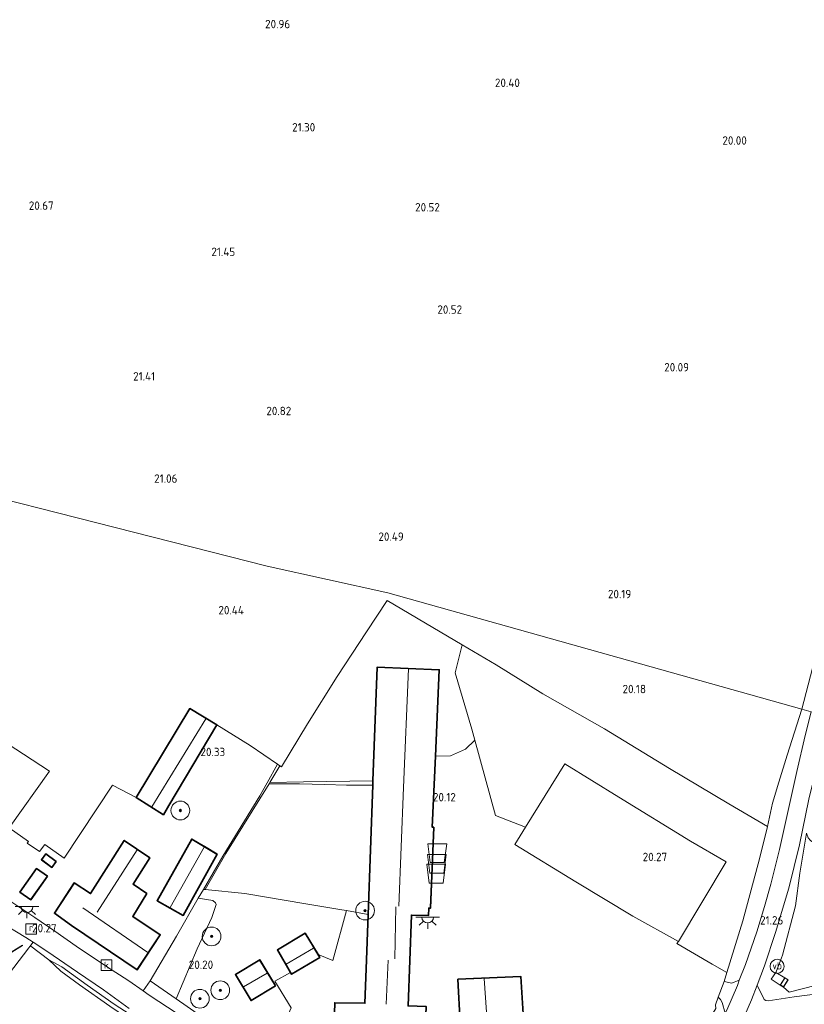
# Model space of a CAD drawing. Extents: x 196936 to 200438, y 361224 to 364196.
# Tile 262 of 276: x 199182 to 199350, y 363327 to 363538. Entities that reach past the tile are written whole.
import ezdxf
from ezdxf.enums import TextEntityAlignment as Align

# ---------------------------------------------------------------- set-up
doc = ezdxf.new("R2010")
doc.units = 0
for name, color, linetype, lineweight in [('B-ME-GR-BOOM-S', 90, 'Continuous', 25), ('B-ME-GR-BOUWLAND_AKKERBOUW-GV', 80, 'Continuous', 13), ('B-ME-GR-GRAS-GV', 60, 'Continuous', 13), ('B-ME-GW-GROND_ZAND-GV', 7, 'Continuous', 18), ('B-ME-GW-TALUD_KRUIN-G', 90, 'Continuous', 18), ('B-ME-GW-TALUD_TEEN-G', 90, 'Continuous', 18), ('B-ME-IE-MEUBILAIR_WEGMEUBILAIR-GV', 7, 'Continuous', 18), ('B-ME-IE-MEUBILAIR_WEGMEUBILAIR-S', 7, 'Continuous', 25), ('B-ME-IE-TERREINAFSCHEIDING_KUNSTMATIG_HEKWERK-G', 20, 'IE-TERREINAFSCHEIDING-KUNSTMATIG', 18), ('B-ME-IE-TERREINAFSCHEIDING_KUNSTMATIG_MUUR-GV', 90, 'Continuous', 18), ('B-ME-KG-KADASTRAAL_DAKRAND-G', 170, 'Continuous', 18), ('B-ME-KG-KADASTRAAL_NOK-G', 10, 'Continuous', 18), ('B-ME-OG-BEBOUWING_BOERDERIJ-GV', 7, 'Continuous', 35), ('B-ME-OG-BEBOUWING_SCHUUR-GV', 7, 'Continuous', 35), ('B-ME-OG-HOOGTEPUNT-S', 7, 'Continuous', 25), ('B-ME-OG-TERREIN_ERF-GV', 7, 'Continuous', 18), ('B-ME-OG-TERREIN_GROEN-GV', 7, 'Continuous', 18), ('B-ME-OG-TERREIN_GROEN_TUIN-GV', 7, 'Continuous', 18), ('B-ME-OG-TERREIN_GROEN_TUIN_TUINBOUW-GV', 7, 'Continuous', 18), ('B-ME-RI-GWA_KOLK-S', 30, 'Continuous', 25), ('B-ME-RI-GWA_RIOOLPUT-S', 30, 'Continuous', 25), ('B-ME-VH-ONVERHARD-GV', 252, 'Continuous', 18), ('B-ME-VH-VERHARDING_ASFALT-GV', 252, 'Continuous', 18), ('B-ME-VH-VERHARDING_HALFVERHARDING-GV', 252, 'Continuous', 18), ('B-ME-VH-VERHARDING_TEGEL-GV', 252, 'Continuous', 18), ('B-ME-VW-VERKEERSTEKEN_DRAAGCONSTRUCTIE-S', 7, 'Continuous', 25)]:
    doc.layers.add(name, color=color, linetype=linetype, lineweight=lineweight)
doc.layers.add('B-ME-OG-BEBOUWING_SILO-S', color=7, linetype='Continuous')
doc.styles.add('NLCS-ISO', font='NLCS-ISO.ttf')
doc.styles.add('NLCS-ISO-ANNOTATIVE-T18', font='NLCS-ISO.ttf', dxfattribs={"height": 1.8})
doc.linetypes.add('IE-TERREINAFSCHEIDING-KUNSTMATIG', pattern='A,4,[82,NLCS.SHX,S=0.75,R=90,X=0,Y=0],4,-2', length=10)

# ---------------------------------------------------------------- blocks, each defined once
blk = doc.blocks.new('SAL-HOOGTELABEL-SO')
at = {"color": 0, "linetype": 'ByBlock', "lineweight": -2, "style": 'NLCS-ISO-ANNOTATIVE-T18'}
blk.add_attdef('HOOGTE', text='', height=1.8, dxfattribs=at).set_placement((2.79, 0), align=Align.RIGHT)
blk = doc.blocks.new('SGR-BOOM_01-SO')
at = {"linetype": 'ByBlock', "lineweight": 18}
h = blk.add_hatch(color=0, dxfattribs=at)
h.dxf.hatch_style = 1
edge = h.paths.add_edge_path()
edge.add_arc((0, 0), 0.25, 0, 360)
at = {"color": 0, "linetype": 'ByBlock', "lineweight": 18}
for radius in [2, 0.25]:
    blk.add_circle((0, 0), radius, dxfattribs=at)
blk = doc.blocks.new('SRI-PUT_INSPECTIEPUT_RIOOLPUT-SO')
at = {"color": 0, "linetype": 'ByBlock', "lineweight": 18}
blk.add_lwpolyline([(-1.12, -1.12), (1.12, -1.12), (1.12, 1.12), (-1.12, 1.12)], close=True, dxfattribs=at)
at = {"color": 0, "linetype": 'ByBlock', "lineweight": 18, "style": 'NLCS-ISO'}
blk.add_text('r', height=1.5, dxfattribs=at).set_placement((0, 0.28), align=Align.MIDDLE_CENTER)
blk = doc.blocks.new('SRI-KOLK-SO')
at = {"color": 0, "linetype": 'ByBlock', "lineweight": 18}
blk.add_lwpolyline([(-1.125, -1.125), (1.125, -1.125), (1.125, 1.125), (-1.125, 1.125)], close=True, dxfattribs=at)
at = {"color": 0, "linetype": 'ByBlock', "lineweight": 18, "style": 'NLCS-ISO'}
blk.add_text('k', height=1.5, dxfattribs=at).set_placement((0, 0), align=Align.MIDDLE_CENTER)
blk = doc.blocks.new('SKL-ET_OV_LICHTPUNT-SO')
at = {"color": 0, "linetype": 'ByBlock', "lineweight": 18}
for points in [[(-1.25, 0), (-2.5, 0)], [(1.25, 0), (2.5, 0)], [(-0.92, -0.85), (-1.83, -1.7)], [(0, -1.25), (0, -2.5)], [(0.92, -0.85), (1.83, -1.7)]]:
    blk.add_lwpolyline(points, dxfattribs=at)
blk.add_lwpolyline([(0, 0), (1.25, 0, -1), (-1.25, 0)], format="xyb", close=True, dxfattribs=at)
blk = doc.blocks.new('SIE-WEG_PAAL_VERKEERSBORD-SO')
at = {"color": 0, "linetype": 'ByBlock', "lineweight": 18}
blk.add_circle((0, 0), 1.5, dxfattribs=at)
at = {"color": 0, "linetype": 'ByBlock', "lineweight": 18, "style": 'NLCS-ISO'}
blk.add_text('vb', height=1.5, dxfattribs=at).set_placement((0, 0.13), align=Align.MIDDLE_CENTER)
blk = doc.blocks.new('SOG-OPSLAG-SO')
at = {"color": 0, "linetype": 'ByBlock', "lineweight": 18}
blk.add_lwpolyline([(-1.5, -2), (1.5, -2), (2, 2), (-2, 2)], close=True, dxfattribs=at)

msp = doc.modelspace()

# ---------------------------------------------------------------- linework, layer by layer
at = {"layer": 'B-ME-GR-BOUWLAND_AKKERBOUW-GV'}
for points in [[(199353.517, 363406.363, 20.834), (199349.451, 363390.462, 21.008), (199261.012, 363415.321, 20.439), (199235.29, 363421.05, 20.712), (199133.883, 363446.819, 20.793)], [(199133.883, 363446.819, 20.793), (199235.29, 363421.05, 20.712), (199261.012, 363415.321, 20.439), (199349.451, 363390.462, 21.008), (199346.315, 363380.636, 20.968), (199344.514, 363374.873, 20.986), (199343.13, 363370.434, 21.085), (199342.124, 363365.434, 20.95), (199333.833, 363370.29, 20.673), (199321.198, 363377.785, 20.284), (199307.295, 363386.323, 20.221), (199294.149, 363393.803, 20.234), (199284.121, 363399.969, 20.422), (199276.906, 363404.211, 20.48), (199273.737, 363406.074, 20.521), (199260.89, 363413.685, 20.521), (199256.473, 363407.018, 20.503), (199250.223, 363397.442, 20.404), (199243.861, 363387.368, 20.548), (199238.282, 363378.174, 20.297), (199237.929, 363378.416, 20.346), (199237.477, 363378.727, 20.297), (199231.598, 363382.75, 20.283), (199224.543, 363387.128, 20.299), (199218.743, 363390.614, 20.493), (199207.252, 363371.638, 20.308), (199202.217, 363374.259, 20.375), (199191.923, 363358.625, 20.315), (199187.773, 363361.543, 20.328), (199186.634, 363360.08, 20.315), (199184.042, 363361.85, 20.409), (199184.266, 363362.209, 20.395), (199180.141, 363365.168, 20.361), (199188.749, 363377.281, 20.486), (199175.937, 363385.561, 20.58)]]:
    msp.add_polyline3d(points, dxfattribs=at)
at = {"layer": 'B-ME-GR-GRAS-GV'}
for points in [[(199276.906, 363404.211, 20.48), (199275.412, 363398.287, 20.57), (199278.964, 363386.189, 20.436), (199279.592, 363383.882, 20.434), (199277.628, 363381.955, 20.421), (199274.377, 363380.547, 20.296), (199271.194, 363380.435, 20.305), (199272.015, 363398.91, 20.418), (199258.727, 363399.448, 20.391), (199257.845, 363375.189, 20.348), (199243.049, 363374.955, 20.311), (199235.845, 363374.798, 20.244), (199237.929, 363378.416, 20.346), (199238.282, 363378.174, 20.297), (199243.861, 363387.368, 20.548), (199250.223, 363397.442, 20.404), (199256.473, 363407.018, 20.503), (199260.89, 363413.685, 20.521), (199273.737, 363406.074, 20.521)], [(199307.295, 363386.323, 20.221), (199321.198, 363377.785, 20.284), (199333.833, 363370.29, 20.673), (199342.124, 363365.434, 20.95), (199340.373, 363358.512, 20.924), (199336.794, 363345.282, 20.95), (199333.39, 363334.227, 21.166), (199330.287, 363336.016, 20.901), (199322.76, 363340.419, 20.692), (199323.054, 363340.836, 20.682), (199333.258, 363357.859, 20.71), (199325.616, 363362.278, 20.457), (199310.341, 363371.711, 20.157), (199298.819, 363378.785, 20.113), (199290.402, 363365.26, 20.29), (199283.98, 363367.755, 20.297), (199279.592, 363383.882, 20.434), (199278.964, 363386.189, 20.436), (199275.412, 363398.287, 20.57), (199276.906, 363404.211, 20.48), (199284.121, 363399.969, 20.422), (199294.149, 363393.803, 20.234)], [(199334.969, 363332.131, 21.088), (199334.442, 363331.927, 21.052), (199332.857, 363332.281, 20.995), (199333.39, 363334.227, 21.166), (199336.794, 363345.282, 20.95), (199340.373, 363358.512, 20.924), (199342.124, 363365.434, 20.95), (199343.13, 363370.434, 21.085), (199344.514, 363374.873, 20.986), (199346.315, 363380.636, 20.968), (199349.451, 363390.462, 21.008), (199351.436, 363389.906, 20.975), (199350.109, 363384.867, 21.03), (199348.351, 363377.162, 21.156), (199346.816, 363370.107, 21.192), (199344.687, 363360.516, 21.174), (199342.827, 363353.076, 21.205), (199341.417, 363348.346, 21.205), (199339.814, 363342.93, 21.178), (199337.39, 363335.96, 21.088), (199336.069, 363332.556, 21.076)], [(199188.749, 363377.281, 20.486), (199180.141, 363365.168, 20.361), (199178.975, 363363.527, 20.439), (199173.255, 363367.682, 20.453), (199170.588, 363363.835, 20.424), (199168.568, 363360.992, 20.419), (199162.349, 363365.276, 20.52), (199167.349, 363372.797, 20.593), (199173.004, 363381.208, 20.58), (199175.937, 363385.561, 20.58)], [(199226.415, 363359.679, 20.207), (199222.022, 363351.958, 20.281), (199221.641, 363351.996, 20.328), (199225.759, 363359.12, 20.252), (199233.719, 363371.965, 20.212), (199235.287, 363374.786, 20.239), (199237.477, 363378.727, 20.297), (199237.929, 363378.416, 20.346), (199235.845, 363374.798, 20.244), (199235.705, 363374.556, 20.268)], [(199257.845, 363375.189, 20.348), (199257.812, 363374.29, 20.367), (199252.19, 363374.228, 20.405), (199247.558, 363374.415, 20.35), (199242.155, 363374.556, 20.29), (199237.607, 363374.516, 20.281), (199235.705, 363374.556, 20.268), (199235.845, 363374.798, 20.244), (199243.049, 363374.955, 20.311)], [(199242.155, 363374.556, 20.29), (199247.558, 363374.415, 20.35), (199252.19, 363374.228, 20.405), (199257.812, 363374.29, 20.367), (199256.807, 363346.633, 20.362), (199252.2, 363347.446, 20.287), (199251.194, 363347.624, 20.27), (199243.547, 363348.925, 20.23), (199230.507, 363351.121, 20.27), (199222.022, 363351.958, 20.281), (199226.415, 363359.679, 20.207), (199235.705, 363374.556, 20.268), (199237.607, 363374.516, 20.281)], [(199252.2, 363347.446, 20.287), (199249.25, 363336.756, 20.177), (199246.129, 363338.046, 20.204), (199243.355, 363342.603, 20.189), (199237.46, 363339.062, 20.23), (199240.239, 363334.246, 20.244), (199236.91, 363332.347, 20.207), (199240.346, 363326.712, 20.117), (199235.389, 363315.361, 20.149), (199227.333, 363320.545, 20.133), (199215.85, 363328.572, 20.212), (199220.314, 363339.295, 20.283), (199223.447, 363346.008, 20.301), (199224.359, 363348.741, 20.278), (199224.213, 363349.144, 20.287), (199223.679, 363349.581, 20.296), (199220.555, 363350.117, 20.3), (199221.641, 363351.996, 20.328), (199222.022, 363351.958, 20.281), (199230.507, 363351.121, 20.27), (199243.547, 363348.925, 20.23), (199251.194, 363347.624, 20.27)], [(199213.182, 363320.512, 20.213), (199214.272, 363318.898, 20.172), (199213.259, 363319.351, 20.29), (199212.716, 363319.373, 20.443), (199208.583, 363322.348, 20.708), (199201.646, 363327.04, 20.794), (199195.175, 363331.589, 20.776), (199191.168, 363334.485, 20.73), (199188.624, 363336.947, 20.555), (199191.395, 363335.42, 20.307), (199196.844, 363331.548, 20.253), (199202.591, 363327.455, 20.181), (199208.191, 363323.825, 20.104), (199212.385, 363321.199, 20.163)], [(199228.464, 363333.799, 20.203), (199231.827, 363328.229, 20.176), (199237.045, 363331.37, 20.144), (199233.659, 363336.936, 20.131)], [(199235.389, 363315.361, 20.149), (199233.866, 363311.699, 20.112), (199233.502, 363312.017, 20.106), (199228.495, 363316.237, 20.133), (199222.095, 363321.295, 20.133), (199216.026, 363325.457, 20.115), (199210.066, 363329.416, 20.124), (199208.766, 363330.314, 20.137), (199210.307, 363332.447, 20.253), (199215.85, 363328.572, 20.212), (199227.333, 363320.545, 20.133)], [(199316.345, 363304.135, 20.953), (199315.402, 363303.648, 20.921), (199314.269, 363305.001, 20.797), (199318.386, 363308.17, 20.891), (199319.739, 363309.694, 20.767), (199326.115, 363318.563, 20.842), (199331.072, 363326.548, 20.991), (199330.989, 363327.351, 20.999), (199331.523, 363328.936, 20.985), (199332.048, 363328.442, 20.999), (199332.4, 363327.805, 21.025), (199333.069, 363325.506, 21.068), (199332.589, 363324.511, 21.138), (199331.879, 363323.107, 21.151), (199329.416, 363319.085, 21.115), (199326.428, 363314.921, 21.088), (199324.827, 363312.897, 21.03), (199320.584, 363307.988, 21.007), (199317.236, 363304.754, 20.975)]]:
    msp.add_polyline3d(points, close=True, dxfattribs=at)
for points in [[(199351.436, 363389.906, 20.975), (199349.451, 363390.462, 21.008), (199353.517, 363406.363, 20.834)], [(199353.313, 363329.764, 21.334), (199347.79, 363329.022, 21.299), (199342.226, 363328.188, 21.178), (199341.757, 363328.264, 21.174), (199341.398, 363328.489, 21.174), (199339.892, 363331.545, 21.165), (199341.465, 363335.684, 21.191), (199343.809, 363342.791, 21.249), (199346.627, 363352.245, 21.32), (199348.895, 363361.53, 21.306), (199350.892, 363371.282, 21.253)], [(199350.44, 363364.029, 21.373), (199348.989, 363355.459, 21.328), (199348.072, 363348.491, 21.31), (199345.289, 363337.95, 21.31), (199344.68, 363336.228, 21.328), (199343.846, 363334.245, 21.153), (199342.887, 363332.79, 21.152), (199344.785, 363331.546, 21.168), (199345.53, 363331.081, 21.168), (199346.706, 363330.037, 21.367), (199352.558, 363331.511, 21.367)], [(199179.093, 363332.572, 20.69), (199184.39, 363339.48, 20.578), (199184.611, 363339.779, 20.573), (199184.808, 363339.823, 20.56), (199188.624, 363336.947, 20.555), (199191.168, 363334.485, 20.73), (199195.175, 363331.589, 20.776), (199201.646, 363327.04, 20.794), (199208.583, 363322.348, 20.708), (199212.716, 363319.373, 20.443), (199212.065, 363318.956, 20.542), (199211.615, 363318.295, 20.624), (199211.248, 363317.177, 20.908), (199206.159, 363311.037, 20.881), (199198.567, 363302.094, 20.872), (199186.705, 363287.89, 20.663), (199180.582, 363280.482, 20.542)], [(199208.191, 363323.825, 20.104), (199202.591, 363327.455, 20.181), (199196.844, 363331.548, 20.253), (199191.395, 363335.42, 20.307), (199188.624, 363336.947, 20.555), (199184.808, 363339.823, 20.56), (199184.611, 363339.779, 20.573), (199185.258, 363340.702, 20.27), (199188.225, 363338.777, 20.279), (199194.742, 363334.301, 20.243), (199200.339, 363330.523, 20.194), (199205.791, 363326.567, 20.122)]]:
    msp.add_polyline3d(points, dxfattribs=at)
at = {"layer": 'B-ME-GW-GROND_ZAND-GV'}
msp.add_polyline3d([(199333.258, 363357.859, 20.71), (199323.054, 363340.836, 20.682), (199313.366, 363346.239, 20.463), (199301.165, 363353.629, 20.315), (199288.124, 363361.544, 20.363), (199290.402, 363365.26, 20.29), (199298.819, 363378.785, 20.113), (199310.341, 363371.711, 20.157), (199325.616, 363362.278, 20.457)], close=True, dxfattribs=at)
at = {"layer": 'B-ME-GW-TALUD_KRUIN-G'}
msp.add_polyline3d([(199188.624, 363336.947, 20.555), (199191.168, 363334.485, 20.73), (199195.175, 363331.589, 20.776), (199201.646, 363327.04, 20.794), (199208.583, 363322.348, 20.708), (199212.716, 363319.373, 20.443)], dxfattribs=at)
at = {"layer": 'B-ME-GW-TALUD_TEEN-G'}
msp.add_polyline3d([(199214.272, 363318.898, 20.172), (199213.182, 363320.512, 20.213), (199212.385, 363321.199, 20.163), (199208.191, 363323.825, 20.104), (199202.591, 363327.455, 20.181), (199196.844, 363331.548, 20.253), (199191.395, 363335.42, 20.307), (199188.624, 363336.947, 20.555)], dxfattribs=at)
at = {"layer": 'B-ME-IE-MEUBILAIR_WEGMEUBILAIR-GV'}
msp.add_polyline3d([(199346.506, 363332.644, 21.168), (199345.53, 363331.081, 21.168), (199344.785, 363331.546, 21.168), (199345.761, 363333.109, 21.152)], close=True, dxfattribs=at)
at = {"layer": 'B-ME-IE-TERREINAFSCHEIDING_KUNSTMATIG_HEKWERK-G'}
for points in [[(199237.477, 363378.727, 20.297), (199237.929, 363378.416, 20.346), (199238.282, 363378.174, 20.297), (199243.861, 363387.368, 20.548), (199250.223, 363397.442, 20.404), (199256.473, 363407.018, 20.503), (199260.89, 363413.685, 20.521), (199273.737, 363406.074, 20.521), (199276.906, 363404.211, 20.48), (199284.121, 363399.969, 20.422), (199294.149, 363393.803, 20.234), (199307.295, 363386.323, 20.221), (199321.198, 363377.785, 20.284), (199333.833, 363370.29, 20.673), (199342.124, 363365.434, 20.95)], [(199276.906, 363404.211, 20.48), (199275.412, 363398.287, 20.57), (199278.964, 363386.189, 20.436), (199279.592, 363383.882, 20.434), (199283.98, 363367.755, 20.297), (199290.402, 363365.26, 20.29)], [(199178.975, 363363.527, 20.439), (199180.141, 363365.168, 20.361), (199188.749, 363377.281, 20.486), (199175.937, 363385.561, 20.58), (199165.38, 363392.309, 20.641), (199152.459, 363372.07, 20.64), (199162.349, 363365.276, 20.52), (199168.568, 363360.992, 20.419)], [(199240.239, 363334.246, 20.244), (199236.91, 363332.347, 20.207), (199240.346, 363326.712, 20.117), (199235.389, 363315.361, 20.149), (199227.333, 363320.545, 20.133), (199215.85, 363328.572, 20.212), (199210.307, 363332.447, 20.253), (199215.867, 363342.008, 20.476), (199220.555, 363350.117, 20.3), (199221.641, 363351.996, 20.328), (199225.759, 363359.12, 20.252), (199233.719, 363371.965, 20.212), (199235.287, 363374.786, 20.239), (199237.477, 363378.727, 20.297), (199231.598, 363382.75, 20.283), (199224.543, 363387.128, 20.299)], [(199271.194, 363380.435, 20.305), (199274.377, 363380.547, 20.296), (199277.628, 363381.955, 20.421), (199279.592, 363383.882, 20.434)], [(199222.022, 363351.958, 20.281), (199226.415, 363359.679, 20.207), (199235.705, 363374.556, 20.268), (199235.845, 363374.798, 20.244), (199237.929, 363378.416, 20.346)], [(199290.402, 363365.26, 20.29), (199298.819, 363378.785, 20.113), (199310.341, 363371.711, 20.157), (199325.616, 363362.278, 20.457), (199333.258, 363357.859, 20.71), (199323.054, 363340.836, 20.682)], [(199235.845, 363374.798, 20.244), (199243.049, 363374.955, 20.311), (199257.845, 363375.189, 20.348)], [(199257.812, 363374.29, 20.367), (199252.19, 363374.228, 20.405), (199247.558, 363374.415, 20.35), (199242.155, 363374.556, 20.29), (199237.607, 363374.516, 20.281), (199235.705, 363374.556, 20.268)], [(199290.402, 363365.26, 20.29), (199288.124, 363361.544, 20.363), (199301.165, 363353.629, 20.315), (199313.366, 363346.239, 20.463), (199323.054, 363340.836, 20.682), (199322.76, 363340.419, 20.692), (199330.287, 363336.016, 20.901), (199333.39, 363334.227, 21.166), (199336.794, 363345.282, 20.95), (199340.373, 363358.512, 20.924), (199342.124, 363365.434, 20.95)], [(199221.641, 363351.996, 20.328), (199222.022, 363351.958, 20.281), (199230.507, 363351.121, 20.27), (199243.547, 363348.925, 20.23), (199251.194, 363347.624, 20.27), (199252.2, 363347.446, 20.287), (199256.807, 363346.633, 20.362)], [(199246.129, 363338.046, 20.204), (199249.25, 363336.756, 20.177), (199252.2, 363347.446, 20.287)]]:
    msp.add_polyline3d(points, dxfattribs=at)
at = {"layer": 'B-ME-IE-TERREINAFSCHEIDING_KUNSTMATIG_MUUR-GV'}
msp.add_polyline3d([(199179.032, 363337.534, 20.555), (199174.114, 363331.323, 20.537), (199173.966, 363331.432, 20.546), (199167.004, 363322.422, 20.583), (199166.928, 363322.486, 20.475), (199173.947, 363331.571, 20.325), (199174.096, 363331.461, 20.325), (199178.965, 363337.61, 20.343), (199182.991, 363340.095, 20.267), (199183.044, 363340.01, 20.483)], close=True, dxfattribs=at)
at = {"layer": 'B-ME-KG-KADASTRAAL_DAKRAND-G'}
for points in [[(199270.069, 363348.013, 22.822), (199269.705, 363348.026, 22.97), (199269.703, 363347.976, 22.713), (199269.634, 363346.431, 22.713), (199266.017, 363346.559, 23.84), (199266.015, 363346.509, 22.714), (199265.301, 363327.1, 22.714), (199265.299, 363327.05, 24.929), (199269.129, 363326.929, 23.539), (199268.646, 363314.123, 23.538), (199249.341, 363314.92, 22.391), (199249.736, 363327.713, 22.391), (199256.163, 363327.597, 22.715), (199257.469, 363363.496, 22.782), (199258.775, 363399.396, 22.85), (199271.963, 363398.862, 22.843), (199270.469, 363365.237, 22.928), (199270.758, 363365.224, 22.81)], [(199218.76, 363390.546, 22.007), (199207.32, 363371.654, 22.007), (199213.09, 363367.993, 22.566), (199224.475, 363387.11, 22.518)], [(199204.742, 363362.389, 23.137), (199197.526, 363351.03, 23.137), (199194.09, 363353.297, 22.288), (199189.894, 363346.907, 22.4), (199193.5, 363344.289, 23.652), (199207.458, 363334.866, 23.734), (199212.355, 363342.289, 23.736), (199206.524, 363346.168, 23.808), (199206.55, 363346.211, 22.503), (199209.522, 363351.112, 22.503), (199206.585, 363353.072, 23.884), (199206.611, 363353.114, 23.226), (199210.108, 363358.75, 23.226)], [(199217.328, 363346.506, 22.39), (199211.821, 363349.583, 22.39), (199219.18, 363362.651, 22.39), (199224.535, 363359.474, 22.39)], [(199189.257, 363356.768, 21.993), (199187.125, 363358.339, 22.012), (199187.988, 363359.51, 22.012), (199190.12, 363357.939, 22.012)], [(199184.757, 363349.831, 22.924), (199182.541, 363351.382, 22.919), (199186.032, 363356.37, 22.924), (199188.248, 363354.819, 22.924)], [(199240.476, 363333.935, 22.325), (199237.528, 363339.044, 21.72), (199243.338, 363342.535, 21.72), (199246.432, 363337.452, 22.325)], [(199233.642, 363336.867, 21.715), (199228.533, 363333.782, 21.715), (199231.844, 363328.298, 21.715), (199236.976, 363331.387, 21.715)], [(199289.398, 363333.291, 22.266), (199276.03, 363332.731, 23.162), (199277.051, 363313.959, 23.288), (199276.104, 363313.969, 22.934), (199276.157, 363310.167, 22.934), (199276.158, 363310.117, 24.346), (199276.273, 363301.994, 24.389), (199288.936, 363302.573, 24.39), (199288.909, 363302.874, 25.038), (199310.3, 363303.997, 25.038), (199309.912, 363311.205, 26.683), (199309.909, 363311.255, 24.552), (199309.18, 363324.819, 24.552), (199300.465, 363324.096, 24.443), (199301.197, 363311.535, 24.443), (199287.955, 363311.01, 24.296), (199288.013, 363309.887, 24.296), (199287.548, 363309.857, 24.296), (199286.514, 363322.181, 24.145), (199289.989, 363323.119, 22.261)], [(199345.514, 363331.15, 22.697), (199344.853, 363331.562, 22.697), (199345.777, 363333.04, 22.688), (199346.437, 363332.628, 22.697)]]:
    msp.add_polyline3d(points, close=True, dxfattribs=at)
at = {"layer": 'B-ME-KG-KADASTRAAL_NOK-G'}
for points in [[(199265.418, 363399.077, 25.642), (199264.395, 363373.726, 25.548), (199263.373, 363348.376, 25.453)], [(199210.638, 363369.608, 23.206), (199222.143, 363388.453, 23.357)], [(199198.954, 363347.131, 25.848), (199207.511, 363360.451, 25.83)], [(199221.84, 363361.014, 25.041), (199214.551, 363348.116, 25.044)], [(199195.892, 363348.012, 27.209), (199209.785, 363338.484, 27.175)], [(199262.756, 363348.24, 24.879), (199262.484, 363337.123, 24.87)], [(199239.348, 363335.989, 23.183), (199245.178, 363339.417, 23.183)], [(199260.677, 363327.481, 26.764), (199261.102, 363336.855, 26.691)], [(199230.184, 363331.144, 23.746), (199235.256, 363334.119, 23.709)], [(199281.564, 363332.913, 27.514), (199283.407, 363306.201, 27.664)]]:
    msp.add_polyline3d(points, dxfattribs=at)
at = {"layer": 'B-ME-OG-BEBOUWING_BOERDERIJ-GV'}
for points in [[(199270.81, 363365.272, 20.115), (199270.117, 363347.961, 20.011), (199269.753, 363347.974, 20.011), (199269.682, 363346.379, 20.011), (199266.065, 363346.507, 20.006), (199265.351, 363327.098, 20.191), (199269.181, 363326.977, 20.191), (199268.694, 363314.071, 20.191), (199249.289, 363314.872, 20.191), (199249.688, 363327.764, 20.191), (199256.115, 363327.648, 20.191), (199256.376, 363334.987, 20.191), (199256.807, 363346.633, 20.362), (199257.812, 363374.29, 20.367), (199257.845, 363375.189, 20.348), (199258.727, 363399.448, 20.391), (199272.015, 363398.91, 20.418), (199271.194, 363380.435, 20.305), (199270.521, 363365.285, 20.115)], [(199209.589, 363351.127, 20.335), (199206.591, 363346.183, 20.317), (199212.424, 363342.303, 20.321), (199207.472, 363334.796, 20.29), (199193.471, 363344.248, 20.335), (199189.826, 363346.895, 20.335), (199194.076, 363353.366, 20.276), (199197.511, 363351.1, 20.249), (199204.727, 363362.459, 20.177), (199210.176, 363358.764, 20.232), (199206.653, 363353.087, 20.335)], [(199286.567, 363322.145, 20.604), (199287.594, 363309.91, 20.725), (199287.961, 363309.934, 20.725), (199287.902, 363311.058, 20.725), (199301.144, 363311.583, 20.683), (199300.412, 363324.142, 20.627), (199309.227, 363324.873, 20.591), (199310.353, 363303.95, 20.735), (199288.961, 363302.827, 20.532), (199288.988, 363302.525, 20.532), (199276.224, 363301.942, 20.473), (199276.053, 363314.02, 20.328), (199276.998, 363314.01, 20.328), (199275.977, 363332.779, 20.003), (199289.445, 363333.343, 20.315), (199290.041, 363323.083, 20.604)]]:
    msp.add_polyline3d(points, close=True, dxfattribs=at)
at = {"layer": 'B-ME-OG-BEBOUWING_SCHUUR-GV'}
for points in [[(199214.292, 363369.913, 20.365), (199213.107, 363367.923, 20.308), (199207.252, 363371.638, 20.308), (199218.743, 363390.614, 20.493), (199224.543, 363387.128, 20.299)], [(199224.602, 363359.492, 20.365), (199217.347, 363346.438, 20.365), (199211.752, 363349.564, 20.365), (199219.162, 363362.72, 20.365), (199221.595, 363361.276, 20.17), (199221.856, 363361.121, 20.365)], [(199190.19, 363357.95, 20.328), (199189.268, 363356.698, 20.328), (199187.055, 363358.328, 20.328), (199187.977, 363359.58, 20.328)], [(199188.318, 363354.831, 20.337), (199184.769, 363349.761, 20.337), (199182.471, 363351.37, 20.337), (199186.02, 363356.44, 20.337)], [(199246.501, 363337.435, 20.203), (199240.458, 363333.866, 20.266), (199240.239, 363334.246, 20.244), (199237.46, 363339.062, 20.23), (199243.355, 363342.603, 20.189), (199246.129, 363338.046, 20.204)], [(199237.045, 363331.37, 20.144), (199231.827, 363328.229, 20.176), (199228.464, 363333.799, 20.203), (199233.659, 363336.936, 20.131)]]:
    msp.add_polyline3d(points, close=True, dxfattribs=at)
at = {"layer": 'B-ME-OG-TERREIN_ERF-GV'}
for points in [[(199180.141, 363365.168, 20.361), (199184.266, 363362.209, 20.395), (199184.042, 363361.85, 20.409), (199186.634, 363360.08, 20.315), (199187.773, 363361.543, 20.328), (199191.923, 363358.625, 20.315), (199202.217, 363374.259, 20.375), (199207.252, 363371.638, 20.308), (199213.107, 363367.923, 20.308), (199214.292, 363369.913, 20.365), (199224.543, 363387.128, 20.299), (199231.598, 363382.75, 20.283), (199237.477, 363378.727, 20.297), (199235.287, 363374.786, 20.239), (199233.719, 363371.965, 20.212), (199225.759, 363359.12, 20.252), (199221.641, 363351.996, 20.328), (199220.555, 363350.117, 20.3), (199215.867, 363342.008, 20.476), (199210.307, 363332.447, 20.253), (199208.766, 363330.314, 20.137), (199205.712, 363332.423, 20.169), (199200.919, 363335.535, 20.259), (199194.482, 363339.86, 20.259), (199189.892, 363343.081, 20.277), (199185.624, 363345.983, 20.277), (199179.486, 363350.087, 20.313)], [(199265.351, 363327.098, 20.191), (199266.065, 363346.507, 20.006), (199269.682, 363346.379, 20.011), (199269.753, 363347.974, 20.011), (199270.117, 363347.961, 20.011), (199270.81, 363365.272, 20.115), (199270.521, 363365.285, 20.115), (199271.194, 363380.435, 20.305), (199274.377, 363380.547, 20.296), (199277.628, 363381.955, 20.421), (199279.592, 363383.882, 20.434), (199283.98, 363367.755, 20.297), (199290.402, 363365.26, 20.29), (199288.124, 363361.544, 20.363), (199301.165, 363353.629, 20.315), (199313.366, 363346.239, 20.463), (199323.054, 363340.836, 20.682), (199322.76, 363340.419, 20.692), (199330.287, 363336.016, 20.901), (199333.39, 363334.227, 21.166), (199332.857, 363332.281, 20.995), (199331.523, 363328.936, 20.985), (199330.989, 363327.351, 20.999)], [(199240.346, 363326.712, 20.117), (199236.91, 363332.347, 20.207), (199240.239, 363334.246, 20.244), (199240.458, 363333.866, 20.266), (199246.501, 363337.435, 20.203), (199246.129, 363338.046, 20.204), (199249.25, 363336.756, 20.177), (199252.2, 363347.446, 20.287), (199256.807, 363346.633, 20.362), (199256.376, 363334.987, 20.191), (199256.115, 363327.648, 20.191), (199249.688, 363327.764, 20.191), (199249.289, 363314.872, 20.191)]]:
    msp.add_polyline3d(points, dxfattribs=at)
for points in [[(199210.176, 363358.764, 20.232), (199204.727, 363362.459, 20.177), (199197.511, 363351.1, 20.249), (199194.076, 363353.366, 20.276), (199189.826, 363346.895, 20.335), (199193.471, 363344.248, 20.335), (199207.472, 363334.796, 20.29), (199212.424, 363342.303, 20.321), (199206.591, 363346.183, 20.317), (199209.589, 363351.127, 20.335), (199206.653, 363353.087, 20.335)], [(199219.162, 363362.72, 20.365), (199211.752, 363349.564, 20.365), (199217.347, 363346.438, 20.365), (199224.602, 363359.492, 20.365), (199221.856, 363361.121, 20.365), (199221.595, 363361.276, 20.17)], [(199190.19, 363357.95, 20.328), (199187.977, 363359.58, 20.328), (199187.055, 363358.328, 20.328), (199189.268, 363356.698, 20.328)], [(199184.769, 363349.761, 20.337), (199188.318, 363354.831, 20.337), (199186.02, 363356.44, 20.337), (199182.471, 363351.37, 20.337)], [(199275.977, 363332.779, 20.003), (199276.998, 363314.01, 20.328), (199276.053, 363314.02, 20.328), (199276.224, 363301.942, 20.473), (199288.988, 363302.525, 20.532), (199288.961, 363302.827, 20.532), (199310.353, 363303.95, 20.735), (199309.227, 363324.873, 20.591), (199300.412, 363324.142, 20.627), (199301.144, 363311.583, 20.683), (199287.902, 363311.058, 20.725), (199287.961, 363309.934, 20.725), (199287.594, 363309.91, 20.725), (199286.567, 363322.145, 20.604), (199290.041, 363323.083, 20.604), (199289.445, 363333.343, 20.315)]]:
    msp.add_polyline3d(points, close=True, dxfattribs=at)
at = {"layer": 'B-ME-OG-TERREIN_GROEN-GV'}
msp.add_polyline3d([(199220.314, 363339.295, 20.283), (199215.85, 363328.572, 20.212), (199210.307, 363332.447, 20.253), (199215.867, 363342.008, 20.476), (199220.555, 363350.117, 20.3), (199223.679, 363349.581, 20.296), (199224.213, 363349.144, 20.287), (199224.359, 363348.741, 20.278), (199223.447, 363346.008, 20.301)], close=True, dxfattribs=at)
at = {"layer": 'B-ME-OG-TERREIN_GROEN_TUIN-GV'}
for points in [[(199178.063, 363345.147, 20.257), (199183.754, 363341.678, 20.266), (199184.517, 363341.183, 20.268), (199185.258, 363340.702, 20.27), (199184.611, 363339.779, 20.573), (199184.39, 363339.48, 20.578), (199179.093, 363332.572, 20.69)], [(199179.032, 363337.534, 20.555), (199183.044, 363340.01, 20.483), (199182.991, 363340.095, 20.267), (199178.965, 363337.61, 20.343)]]:
    msp.add_polyline3d(points, dxfattribs=at)
at = {"layer": 'B-ME-OG-TERREIN_GROEN_TUIN_TUINBOUW-GV'}
msp.add_polyline3d([(199352.558, 363331.511, 21.367), (199346.706, 363330.037, 21.367), (199345.53, 363331.081, 21.168), (199346.506, 363332.644, 21.168), (199345.761, 363333.109, 21.152), (199343.846, 363334.245, 21.153), (199344.68, 363336.228, 21.328), (199345.289, 363337.95, 21.31), (199348.072, 363348.491, 21.31), (199348.989, 363355.459, 21.328), (199350.44, 363364.029, 21.373), (199350.757, 363363.015, 21.333), (199351.241, 363362.429, 21.315), (199352.519, 363361.513, 21.221), (199357.703, 363358.258, 21.091), (199364.274, 363354.235, 21.024), (199370.126, 363350.662, 21.194), (199372.763, 363349.013, 21.315), (199374.106, 363348.11, 21.338), (199366.573, 363342.104, 21.317), (199357.626, 363335.1, 21.342)], close=True, dxfattribs=at)
at = {"layer": 'B-ME-VH-ONVERHARD-GV'}
msp.add_polyline3d([(199336.353, 363322.957, 21.147), (199338.695, 363328.397, 21.178), (199339.892, 363331.545, 21.165), (199341.398, 363328.489, 21.174), (199341.757, 363328.264, 21.174), (199342.226, 363328.188, 21.178), (199347.79, 363329.022, 21.299), (199353.313, 363329.764, 21.334), (199361.282, 363330.559, 21.415), (199370.863, 363331.296, 21.508), (199374.772, 363331.4, 21.508), (199382.321, 363331.443, 21.508), (199388.178, 363331.361, 21.495), (199393.669, 363331.933, 21.707), (199395.002, 363332.184, 21.823), (199396.457, 363332.509, 21.874), (199395.215, 363329.174, 21.9), (199393.992, 363326.16, 21.995)], dxfattribs=at)
at = {"layer": 'B-ME-VH-VERHARDING_ASFALT-GV'}
for points in [[(199333.386, 363326.164, 21.106), (199335.653, 363331.485, 21.088), (199336.069, 363332.556, 21.076), (199337.39, 363335.96, 21.088), (199339.814, 363342.93, 21.178), (199341.417, 363348.346, 21.205), (199342.827, 363353.076, 21.205), (199344.687, 363360.516, 21.174), (199346.816, 363370.107, 21.192), (199348.351, 363377.162, 21.156), (199350.109, 363384.867, 21.03), (199351.436, 363389.906, 20.975), (199355.429, 363388.831, 21.096), (199353.812, 363383.117, 21.178), (199350.892, 363371.282, 21.253), (199348.895, 363361.53, 21.306), (199346.627, 363352.245, 21.32), (199343.809, 363342.791, 21.249), (199341.465, 363335.684, 21.191), (199339.892, 363331.545, 21.165), (199338.695, 363328.397, 21.178), (199336.353, 363322.957, 21.147)], [(199179.486, 363350.087, 20.313), (199185.624, 363345.983, 20.277), (199189.892, 363343.081, 20.277), (199194.482, 363339.86, 20.259), (199200.919, 363335.535, 20.259), (199205.712, 363332.423, 20.169), (199208.766, 363330.314, 20.137), (199210.066, 363329.416, 20.124), (199216.026, 363325.457, 20.115)], [(199205.791, 363326.567, 20.122), (199200.339, 363330.523, 20.194), (199194.742, 363334.301, 20.243), (199188.225, 363338.777, 20.279), (199185.258, 363340.702, 20.27), (199184.517, 363341.183, 20.268), (199183.754, 363341.678, 20.266), (199178.063, 363345.147, 20.257)]]:
    msp.add_polyline3d(points, dxfattribs=at)
at = {"layer": 'B-ME-VH-VERHARDING_HALFVERHARDING-GV'}
msp.add_polyline3d([(199336.069, 363332.556, 21.076), (199335.653, 363331.485, 21.088), (199333.386, 363326.164, 21.106), (199333.069, 363325.506, 21.068), (199332.4, 363327.805, 21.025), (199332.048, 363328.442, 20.999), (199331.523, 363328.936, 20.985), (199332.857, 363332.281, 20.995), (199334.442, 363331.927, 21.052), (199334.969, 363332.131, 21.088)], close=True, dxfattribs=at)
at = {"layer": 'B-ME-VH-VERHARDING_TEGEL-GV'}
msp.add_polyline3d([(199345.761, 363333.109, 21.152), (199344.785, 363331.546, 21.168), (199342.887, 363332.79, 21.152), (199343.846, 363334.245, 21.153)], close=True, dxfattribs=at)

# ---------------------------------------------------------------- block references
at = {"layer": 'B-ME-GR-BOOM-S'}
for p in [(199216.72, 363368.843, 20.255), (199256.158, 363347.446, 20.318), (199223.398, 363341.94, 20.206), (199220.893, 363328.621, 20.188), (199225.242, 363330.436, 20.215)]:
    msp.add_blockref('SGR-BOOM_01-SO', p, dxfattribs=at)
at = {"layer": 'B-ME-IE-MEUBILAIR_WEGMEUBILAIR-S'}
for p in [(199183.969, 363348.303, 20.33), (199269.532, 363346.069, 20.038)]:
    msp.add_blockref('SKL-ET_OV_LICHTPUNT-SO', p, dxfattribs=at)
at = {"layer": 'B-ME-OG-BEBOUWING_SILO-S'}
for p in [(199271.585, 363359.7048, 20.05), (199271.4569, 363357.4726, 20.05), (199271.3316, 363355.3434, 20.05)]:
    msp.add_blockref('SOG-OPSLAG-SO', p, dxfattribs=at)
at = {"layer": 'B-ME-OG-HOOGTEPUNT-S'}
for p, values in [((199237.385, 363535.984, 20.956), {'HOOGTE': '20.96'}), ((199286.421, 363523.439, 20.403), {'HOOGTE': '20.40'}), ((199242.724, 363513.925, 21.297), {'HOOGTE': '21.30'}), ((199334.876, 363511.105, 19.995), {'HOOGTE': '20.00'}), ((199186.868, 363497.186, 20.673), {'HOOGTE': '20.67'}), ((199269.33, 363496.833, 20.523), {'HOOGTE': '20.52'}), ((199225.632, 363487.319, 21.447), {'HOOGTE': '21.45'}), ((199274.087, 363474.984, 20.523), {'HOOGTE': '20.52'}), ((199322.542, 363462.65, 20.085), {'HOOGTE': '20.09'}), ((199208.541, 363460.713, 21.408), {'HOOGTE': '21.41'}), ((199237.613, 363453.312, 20.82), {'HOOGTE': '20.82'}), ((199213.298, 363438.864, 21.06), {'HOOGTE': '21.06'}), ((199261.63, 363426.455, 20.493), {'HOOGTE': '20.49'}), ((199310.207, 363414.195, 20.193), {'HOOGTE': '20.19'}), ((199227.495, 363410.739, 20.444), {'HOOGTE': '20.44'}), ((199313.363, 363393.898, 20.177), {'HOOGTE': '20.18'}), ((199223.5, 363380.452, 20.327), {'HOOGTE': '20.33'}), ((199272.749, 363370.783, 20.115), {'HOOGTE': '20.12'}), ((199317.875, 363358.016, 20.265), {'HOOGTE': '20.27'}), ((199342.671, 363344.472, 21.261), {'HOOGTE': '21.26'}), ((199187.504, 363342.807, 20.27), {'HOOGTE': '20.27'}), ((199220.939, 363334.984, 20.203), {'HOOGTE': '20.20'})]:
    msp.add_blockref('SAL-HOOGTELABEL-SO', p, dxfattribs=at).add_auto_attribs(values)
at = {"layer": 'B-ME-RI-GWA_KOLK-S'}
msp.add_blockref('SRI-KOLK-SO', (199200.946, 363335.796, 20.226), dxfattribs=at)
at = {"layer": 'B-ME-RI-GWA_RIOOLPUT-S'}
msp.add_blockref('SRI-PUT_INSPECTIEPUT_RIOOLPUT-SO', (199184.86, 363343.524, 20.279), dxfattribs=at)
at = {"layer": 'B-ME-VW-VERKEERSTEKEN_DRAAGCONSTRUCTIE-S'}
msp.add_blockref('SIE-WEG_PAAL_VERKEERSBORD-SO', (199344.146, 363335.541, 21.349), dxfattribs=at)

doc.saveas('drawing.dxf')
